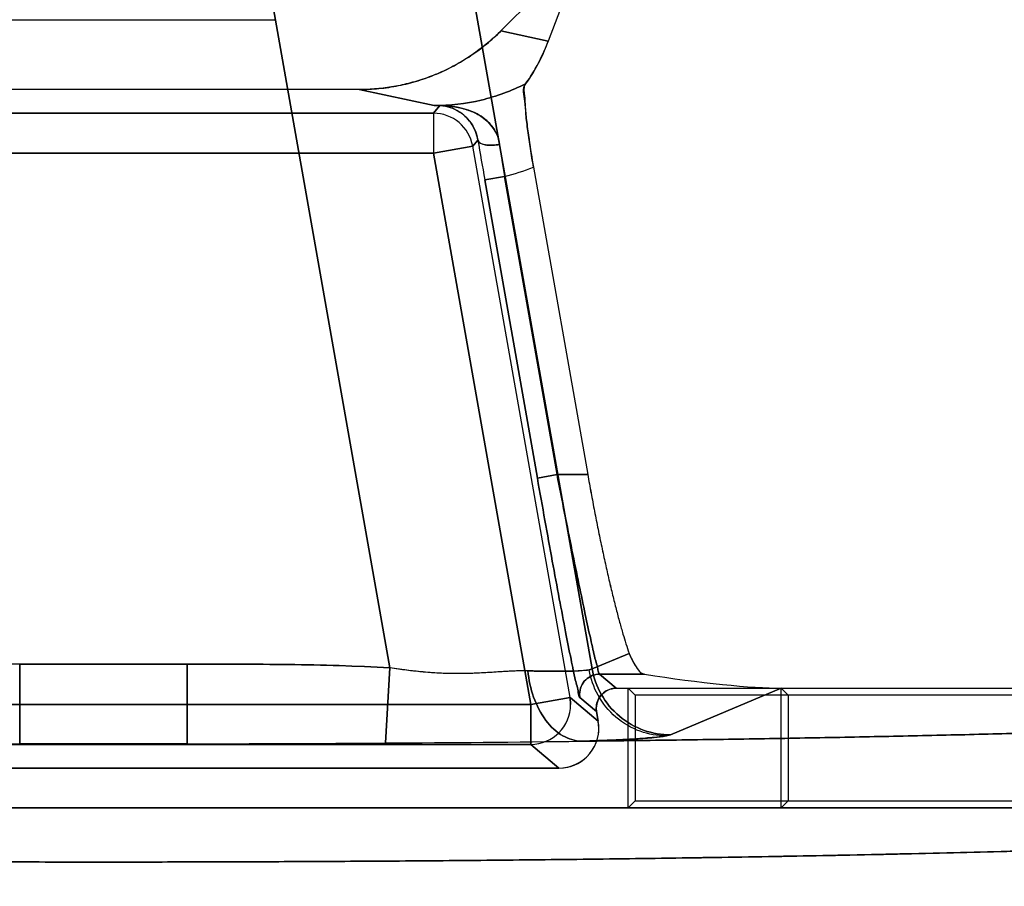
# Model space of a CAD drawing. Header units: millimetres. Extents: x 0 to 297, y 0 to 210.
# Tile 359 of 405: x 240.736 to 240.86, y 158.951 to 159.059. Entities that reach past the tile are written whole.
import ezdxf

# ---------------------------------------------------------------- set-up
doc = ezdxf.new("R2010")
doc.units = ezdxf.units.MM
doc.header["$LTSCALE"] = 16.335
doc.layers.get('0').update_dxf_attribs({"linetype": 'CONTINUOUS'})
for name, color, linetype in [('AXES_REF', 7, 'CONTINUOUS'), ('INTFCLR_1', 7, 'CONTINUOUS'), ('INTFCLR_72935', 7, 'CONTINUOUS')]:
    doc.layers.add(name, color=color, linetype=linetype)

msp = doc.modelspace()

# ---------------------------------------------------------------- linework, layer by layer
at = {"color": 7, "linetype": 'Continuous'}
for radius in [4.8479140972, 4.8475, 4.8164570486]:
    msp.add_circle((241.5069109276, 154.9564782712), radius, dxfattribs=at)
msp.add_arc((241.5069109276, 154.9564782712), 4.8, 278.2771290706, 261.7228709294, dxfattribs=at)
at = {"layer": 'AXES_REF', "color": 7, "linetype": 'Continuous'}
msp.add_arc((241.5069109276, 154.9564782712), 4.91, 113.0826119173, 66.9173880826, dxfattribs=at)
at = {"layer": 'AXES_REF', "color": 9, "linetype": 'Continuous'}
msp.add_arc((241.5069109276, 154.9564782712), 4.4222561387, 94.4118118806, 85.5881881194, dxfattribs=at)
at = {"layer": 'INTFCLR_1', "color": 6, "linetype": 'Continuous'}
for p, q in [((240.7965259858, 159.0577258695), (240.8068765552, 159.0680764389)), ((240.8068765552, 159.0680764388), (240.8024563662, 159.0564547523)), ((240.7252574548, 159.059137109), (240.7682848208, 159.059137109)), ((240.7787848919, 159.050387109), (240.7147573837, 159.050387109)), ((240.8006076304, 159.0406508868), (240.8073987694, 159.0021364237)), ((240.8109677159, 158.975387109), (240.9384938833, 158.975387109)), ((240.8316200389, 158.9603779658), (240.8316200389, 158.975387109)), ((240.8316200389, 158.975387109), (240.8325016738, 158.9745054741)), ((240.8325016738, 158.9745054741), (240.8325016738, 158.9612596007)), ((240.9381784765, 158.9745054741), (240.8325016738, 158.9745054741)), ((240.8085060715, 158.9724534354), (240.8084680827, 158.9728876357)), ((240.8085060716, 158.9724534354), (240.8087190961, 158.9712453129)), ((240.8037958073, 158.9653779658), (240.6897464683, 158.9653779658)), ((240.5604766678, 158.9603779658), (240.9330656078, 158.9603779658)), ((240.8316200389, 158.9603779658), (240.8325016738, 158.9612596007)), ((240.8325016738, 158.9612596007), (240.9333896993, 158.9612596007))]:
    msp.add_line(p, q, dxfattribs=at)
at = {"layer": 'INTFCLR_1', "color": 9, "linetype": 'Continuous'}
for p, q in [((240.7921664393, 159.067272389), (240.8079437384, 158.9777948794)), ((240.7826307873, 158.9779303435), (240.7676399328, 159.0629477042)), ((240.7965259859, 159.0577258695), (240.8024563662, 159.0564547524)), ((240.7881642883, 159.0483767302), (240.7787848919, 159.050387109)), ((240.7880782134, 159.0474182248), (240.7888747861, 159.0483675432)), ((240.7888747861, 159.0483675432), (240.7881642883, 159.0483767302)), ((240.7054640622, 159.0474182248), (240.7880782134, 159.0474182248)), ((240.7880782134, 159.0474182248), (240.7880782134, 159.0424189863)), ((240.7930015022, 159.0432870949), (240.7880782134, 159.0424189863)), ((240.7930015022, 159.0432870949), (240.7936414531, 159.0440497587)), ((240.8051809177, 158.9742141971), (240.7930015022, 159.0432870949)), ((240.7054640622, 159.0424189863), (240.7880782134, 159.0424189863)), ((240.8002576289, 158.9733460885), (240.7880782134, 159.0424189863)), ((240.7969638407, 159.0394955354), (240.7945021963, 159.039061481)), ((240.80355126, 159.0021364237), (240.7969638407, 159.0394955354)), ((240.7945021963, 159.039061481), (240.8010896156, 159.0017023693)), ((240.8010896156, 159.0017023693), (240.80355126, 159.0021364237)), ((240.8073987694, 159.0021364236), (240.80355126, 159.0021364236)), ((240.8125776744, 158.9797520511), (240.8079437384, 158.9777948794)), ((240.7362788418, 158.9784090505), (240.7362788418, 158.9684151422)), ((240.7572634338, 158.9784090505), (240.7362788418, 158.9784090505)), ((240.7572634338, 158.9684151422), (240.7572634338, 158.9784090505)), ((240.7826307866, 158.9779303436), (240.7820686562, 158.9685193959)), ((240.8079437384, 158.9777948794), (240.8075609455, 158.9776879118)), ((240.8109677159, 158.975387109), (240.8088784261, 158.9771402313)), ((240.8144972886, 158.9771402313), (240.8088784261, 158.9771402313)), ((240.8177543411, 158.9695308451), (240.8316200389, 158.975387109)), ((240.8002576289, 158.9733460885), (240.8051809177, 158.9742141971)), ((240.8051809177, 158.9742141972), (240.8052565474, 158.9733460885)), ((240.8087190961, 158.9712453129), (240.8051809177, 158.9742141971)), ((240.8064167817, 158.9742065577), (240.8085060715, 158.9724534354)), ((240.6932846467, 158.9733460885), (240.8002576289, 158.9733460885)), ((240.8002576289, 158.9733460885), (240.8002576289, 158.96834685)), ((240.8172157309, 158.9693964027), (240.8177543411, 158.9695308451)), ((240.8002576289, 158.96834685), (240.6932846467, 158.96834685)), ((240.7572634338, 158.9684151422), (240.7362788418, 158.9684151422)), ((240.8002576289, 158.96834685), (240.8037958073, 158.9653779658))]:
    msp.add_line(p, q, dxfattribs=at)
at = {"layer": 'INTFCLR_1', "color": 7, "linetype": 'Continuous'}
for p, q in [((240.7885927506, 159.0483796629), (240.7886600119, 159.0483784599)), ((240.7888747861, 159.0483675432), (240.7889527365, 159.048372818)), ((240.7999017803, 158.9775556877), (240.7982408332, 158.9775356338))]:
    msp.add_line(p, q, dxfattribs=at)
at = {"layer": 'INTFCLR_1', "color": 9, "linetype": 'Continuous'}
for centre, radius, start, end in [((240.789006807, 159.138723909), 0.0903511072, 269.4657124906, 269.9657113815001), ((240.7880767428, 159.0424172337), 0.0050009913, 10.0168482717, 89.9831517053), ((241.4457095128, 159.1539977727), 0.6612725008, 189.5708642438, 190.0094605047), ((241.0329144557, 159.0765264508), 0.2388388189, 187.9456369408, 188.9194427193), ((240.7881637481, 159.0735647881), 0.0351874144, 284.4829175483, 290.7102271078), ((240.8088891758, 158.9746398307), 0.0025100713, 179.965892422, 189.9398273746), ((240.8002552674, 158.9733481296), 0.0050012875, 270.0270542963, 359.9766160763)]:
    msp.add_arc(centre, radius, start, end, dxfattribs=at)
at = {"layer": 'INTFCLR_1', "color": 6, "linetype": 'Continuous'}
for centre, radius, start, end in [((240.8037962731, 158.9703768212), 0.0049988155, 269.9946619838, 10.0052513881), ((240.7464662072, 164.3451557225), 5.3767502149, 269.6271090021, 269.89144123), ((240.7467711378, 164.458730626), 5.490325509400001, 269.8905047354, 270.1094952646), ((240.7470769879, 164.3449344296), 5.376528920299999, 270.1085534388, 270.3728965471), ((240.7497757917, 163.950687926), 4.9822730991, 270.3713681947, 270.6532151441)]:
    msp.add_arc(centre, radius, start, end, dxfattribs=at)
msp.add_ellipse((240.8158532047, 158.9787217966), major_axis=(0.018687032, -0.0028384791), ratio=0.0936581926, start_param=-1.6291866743, end_param=-0.5525328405, dxfattribs=at)
for points, knots in [([(240.7965259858, 159.0577258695), (240.7960062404, 159.057206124), (240.7949220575, 159.0562136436), (240.793170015, 159.0548728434), (240.7913045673, 159.0536897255), (240.7893405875, 159.0526748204), (240.7873029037, 159.0518398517), (240.7852195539, 159.0511919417), (240.7831076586, 159.0507302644), (240.7809611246, 159.0504501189), (240.7795154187, 159.050387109), (240.7787848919, 159.050387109)], [0, 0, 0, 0, 0.1119609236, 0.2235464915, 0.335643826, 0.4479966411, 0.5598491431, 0.6706416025, 0.7799103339, 0.8887251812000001, 1, 1, 1, 1]), ([(240.7996050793, 159.0511105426), (240.8000504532, 159.0517026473), (240.8011545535, 159.0534053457), (240.8020002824, 159.055255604), (240.8024563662, 159.0564547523)], [0, 0, 0, 0, 0.3660866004, 1, 1, 1, 1]), ([(240.7996050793, 159.0511105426), (240.7993093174, 159.0507173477), (240.7995291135, 159.049597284), (240.7995445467, 159.0480468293), (240.7997731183, 159.0461917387), (240.8000955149, 159.043691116), (240.8004033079, 159.0418096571), (240.8006076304, 159.0406508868)], [0, 0, 0, 0, 0.1400201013, 0.2798861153, 0.4584790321, 0.6651430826, 1, 1, 1, 1]), ([(240.8073987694, 159.0021364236), (240.8075342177, 159.0013682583), (240.8078104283, 158.9998372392), (240.8082405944, 158.9975572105), (240.8086828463, 158.9953136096), (240.8091333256, 158.9931265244), (240.8095880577, 158.9910152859), (240.8100429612, 158.9889988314), (240.8104939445, 158.9870951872), (240.810936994, 158.9853211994), (240.8113679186, 158.9836922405), (240.811890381, 158.9818450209), (240.8122946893, 158.9805493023), (240.8125776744, 158.9797520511)], [0, 0, 0, 0, 0.1017669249, 0.2029708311, 0.3027152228, 0.4001137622, 0.4943013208, 0.5844765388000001, 0.6698031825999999, 0.7495340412, 0.8230290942, 0.8896262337, 1, 1, 1, 1]), ([(240.8125776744, 158.9797520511), (240.8127667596, 158.9792193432), (240.8132600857, 158.9783055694), (240.8139712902, 158.9772230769), (240.8144972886, 158.9771402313)], [0, 0, 0, 0, 0.5149341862, 1, 1, 1, 1]), ([(240.8065762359, 158.9687386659), (240.8083582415, 158.9687590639), (240.8119033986, 158.9688016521), (240.8171912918, 158.9688713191), (240.8224180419, 158.968946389), (240.8275791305, 158.9690267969), (240.8326700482, 158.9691124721), (240.8376864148, 158.9692033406), (240.8426238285, 158.9692993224), (240.8474780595, 158.969400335), (240.8522448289, 158.9695062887), (240.8569200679, 158.9696170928), (240.8614996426, 158.9697326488), (240.8659796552, 158.9698528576), (240.8703561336, 158.969977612), (240.874625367, 158.9701068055), (240.8787835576, 158.9702403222), (240.8828271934, 158.9703780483), (240.8867526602, 158.9705198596), (240.8905566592, 158.9706656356), (240.8942357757, 158.9708152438), (240.8977869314, 158.9709685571), (240.9012069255, 158.9711254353), (240.9044929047, 158.9712857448), (240.9076418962, 158.9714493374), (240.9106512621, 158.9716160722), (240.9135182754, 158.9717857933), (240.9162405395, 158.9719583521), (240.918815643, 158.9721335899), (240.9212413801, 158.9723113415), (240.9235157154, 158.9724914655), (240.9256363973, 158.9726737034), (240.9276026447, 158.972858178), (240.9294093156, 158.9730437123), (240.9310661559, 158.9732333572), (240.9325352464, 158.9734164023), (240.9342856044, 158.9736791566), (240.935798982, 158.9738755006), (240.9392051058, 158.9748041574), (240.9384938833, 158.975387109)], [0, 0, 0, 0, 0.040362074, 0.08029761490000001, 0.119772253, 0.1587513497, 0.1972017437, 0.2350892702, 0.2723822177, 0.309046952, 0.3450531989, 0.3803681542, 0.4149629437, 0.4488058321, 0.4818693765, 0.514123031, 0.5455409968, 0.5760938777, 0.6057576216, 0.6345041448, 0.6623112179, 0.6891522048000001, 0.7150066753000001, 0.7398496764, 0.7636625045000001, 0.7864220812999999, 0.808111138, 0.8287090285, 0.8482003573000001, 0.8665674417, 0.8837952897, 0.899869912, 0.9147781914, 0.9285082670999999, 0.9410496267, 0.9523931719, 0.9625315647, 0.9791725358, 1, 1, 1, 1]), ([(240.8109677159, 158.975387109), (240.8103978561, 158.975387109), (240.8090815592, 158.974931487), (240.8084680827, 158.9735920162), (240.8084680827, 158.9728876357)], [0, 0, 0, 0, 0.4472153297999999, 1, 1, 1, 1]), ([(240.5604766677, 158.9603779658), (240.5599677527, 158.959944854), (240.5624468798, 158.9590206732), (240.5640753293, 158.958830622), (240.5668253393, 158.958376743), (240.5699061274, 158.9580461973), (240.5737054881, 158.9576781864), (240.5780934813, 158.9573303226), (240.5831654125, 158.9569820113), (240.5888275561, 158.9566460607), (240.5950615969, 158.9563218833), (240.6018444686, 158.9560112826), (240.609149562, 158.9557153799), (240.6169527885, 158.9554352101), (240.6252231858, 158.9551718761), (240.6339310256, 158.9549263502), (240.6430382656, 158.9546996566), (240.6525161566, 158.9544924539), (240.6623335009, 158.9543054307), (240.672452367, 158.9541393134), (240.6828302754, 158.9539947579), (240.693433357, 158.9538721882), (240.7042288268, 158.9537719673), (240.7151795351, 158.9536944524), (240.726243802, 158.9536399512), (240.7373769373, 158.9536086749), (240.7485323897, 158.9536007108), (240.7596707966, 158.9536160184), (240.7707553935, 158.9536544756), (240.7817530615, 158.9537159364), (240.7926256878, 158.95380018), (240.8033350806, 158.9539069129), (240.8138399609, 158.9540357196), (240.8240992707, 158.9541860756), (240.8340746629, 158.9543573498), (240.8437349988, 158.9545489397), (240.8530432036, 158.9547600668), (240.8619671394, 158.9549899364), (240.8704754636, 158.9552376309), (240.8785463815, 158.9555024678), (240.8861456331, 158.955783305), (240.8932507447, 158.9560792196), (240.8998330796, 158.9563888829), (240.9058728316, 158.9567113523), (240.9113446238, 158.9570448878), (240.916230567, 158.9573885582), (240.920437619, 158.9577330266), (240.9239388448, 158.9580750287), (240.9266053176, 158.9583813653), (240.928763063, 158.9586911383), (240.9305217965, 158.9589832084), (240.9338547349, 158.9597063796), (240.9330656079, 158.9603779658)], [0, 0, 0, 0, 0.0053653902, 0.0105118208, 0.0174760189, 0.0261386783, 0.0359683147, 0.0479263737, 0.0615456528, 0.0767631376, 0.0934730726, 0.1116627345, 0.1312789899, 0.1521719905, 0.1743536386, 0.19771396, 0.2221132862, 0.2474965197, 0.2738282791, 0.300949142, 0.3287498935, 0.357158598, 0.3860849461, 0.4154283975, 0.4450819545, 0.4749189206, 0.5048145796, 0.5346469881, 0.5643471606, 0.5938112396, 0.6229465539, 0.651644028, 0.6797991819, 0.7072945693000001, 0.7340229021, 0.7599014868, 0.7848707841, 0.8087758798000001, 0.8315737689, 0.8532113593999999, 0.873610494, 0.8926282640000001, 0.9103060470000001, 0.9265175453, 0.941187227, 0.954324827, 0.9658240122, 0.9751315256, 0.9824167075, 0.9877637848, 0.9916803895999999, 1, 1, 1, 1])]:
    msp.add_open_spline(points, degree=3, knots=knots, dxfattribs=at)
at = {"layer": 'INTFCLR_1', "color": 9, "linetype": 'Continuous'}
for points, knots in [([(240.7881642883, 159.0483767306), (240.7901395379, 159.0483756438), (240.7941019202, 159.0488390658), (240.7978461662, 159.0502166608), (240.799605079, 159.0511105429)], [0, 0, 0, 0, 0.5002826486, 1, 1, 1, 1]), ([(240.7963685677, 159.043510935), (240.7960607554, 159.0434539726), (240.7952093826, 159.0433642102), (240.7937763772, 159.0434297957), (240.7936414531, 159.0440497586)], [0, 0, 0, 0, 0.3303789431, 1, 1, 1, 1]), ([(240.8010896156, 159.0017023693), (240.8014015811, 158.999933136), (240.8020196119, 158.9964610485), (240.8029353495, 158.9914184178), (240.8037980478, 158.9867611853), (240.8045798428, 158.9826681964), (240.8051605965, 158.9796741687), (240.80557971, 158.97768657), (240.80584791, 158.9762653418), (240.8062138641, 158.9752168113), (240.8062528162, 158.9743439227), (240.8064167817, 158.9742065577)], [0, 0, 0, 0, 0.1923827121, 0.3776507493, 0.5488437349, 0.6995303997, 0.8240533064, 0.8749962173, 0.9177405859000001, 0.9770941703, 1, 1, 1, 1]), ([(240.8088784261, 158.9771402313), (240.808722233, 158.9772593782), (240.8086662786, 158.9780622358), (240.8083121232, 158.9790100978), (240.8080407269, 158.9803040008), (240.8076228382, 158.9821101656), (240.8070413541, 158.9848322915), (240.8062598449, 158.9885531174), (240.8053970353, 158.9927870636), (240.8044813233, 158.9973712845), (240.8038632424, 159.0005279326), (240.80355126, 159.0021364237)], [0, 0, 0, 0, 0.0230520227, 0.0824930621, 0.1252669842, 0.1762299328, 0.3007641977, 0.4514264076, 0.62255983, 0.8077365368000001, 1, 1, 1, 1]), ([(240.7572634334, 158.9784090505), (240.7593793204, 158.9784090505), (240.7636109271, 158.9784053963), (240.7699564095, 158.9783605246), (240.776297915, 158.9782340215), (240.7805210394, 158.9780563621), (240.7826307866, 158.9779303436)], [0, 0, 0, 0, 0.2500000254, 0.5000000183, 0.7500000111, 1, 1, 1, 1]), ([(240.8075609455, 158.9776879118), (240.8066628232, 158.9775295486), (240.8050006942, 158.9775210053), (240.8024499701, 158.977500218), (240.8008061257, 158.977534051), (240.7999017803, 158.9775556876)], [0, 0, 0, 0, 0.3569481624, 0.6459376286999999, 1, 1, 1, 1]), ([(240.8172157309, 158.9693964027), (240.8161160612, 158.9694039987), (240.8138242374, 158.9698173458), (240.8107771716, 158.9716103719), (240.8085371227, 158.9743676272), (240.8077551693, 158.9765864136), (240.8075609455, 158.9776879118)], [0, 0, 0, 0, 0.2401135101, 0.4970672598, 0.7557827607, 1, 1, 1, 1]), ([(240.8177543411, 158.9695308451), (240.816637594, 158.9695340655), (240.8143141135, 158.9699364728), (240.811216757, 158.9717156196), (240.8089360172, 158.9744683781), (240.8081401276, 158.9766923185), (240.8079437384, 158.9777948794)], [0, 0, 0, 0, 0.2418458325, 0.4995103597, 0.7574691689, 1, 1, 1, 1]), ([(240.7999017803, 158.9775556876), (240.8000104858, 158.976438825), (240.8004776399, 158.9742404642), (240.8019322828, 158.9713612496), (240.8040365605, 158.969325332), (240.8057837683, 158.9687689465), (240.8065762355, 158.9687386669)], [0, 0, 0, 0, 0.2822889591, 0.5592756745, 0.8004991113, 1, 1, 1, 1]), ([(240.8063791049, 158.974641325), (240.80637926, 158.9752899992), (240.8069270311, 158.9766190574), (240.808252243, 158.977140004), (240.8088784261, 158.9771402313)], [0, 0, 0, 0, 0.508821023, 1, 1, 1, 1]), ([(240.8065762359, 158.9687386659), (240.8078308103, 158.9687786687), (240.8101107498, 158.9688619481), (240.8131616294, 158.969012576), (240.8154545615, 158.9691777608), (240.8167227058, 158.9693094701), (240.8172157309, 158.9693964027)], [0, 0, 0, 0, 0.3531130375, 0.6418318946, 0.8591638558, 1, 1, 1, 1])]:
    msp.add_open_spline(points, degree=3, knots=knots, dxfattribs=at)
at = {"layer": 'INTFCLR_1', "color": 7, "linetype": 'Continuous'}
for points, knots in [([(240.7963685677, 159.043510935), (240.7963073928, 159.0439510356), (240.7959652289, 159.0451720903), (240.7946354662, 159.0468070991), (240.7920223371, 159.0481324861), (240.7899033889, 159.0484059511), (240.7885927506, 159.0483796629)], [0, 0, 0, 0, 0.1334503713, 0.3753470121, 0.6062846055, 1, 1, 1, 1]), ([(240.7886600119, 159.0483784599), (240.7894677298, 159.0483906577), (240.790849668, 159.0480146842), (240.7927363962, 159.0465504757), (240.7934774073, 159.0450464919), (240.7936414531, 159.0440497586)], [0, 0, 0, 0, 0.3414605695, 0.5730135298, 1, 1, 1, 1]), ([(240.7999017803, 158.9775556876), (240.7986461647, 158.9775857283), (240.796705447, 158.9774528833), (240.7940481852, 158.9772823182), (240.7918918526, 158.9771996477), (240.78965108, 158.9772142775), (240.7865464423, 158.9773917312), (240.7842045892, 158.9776959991), (240.7826307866, 158.9779303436)], [0, 0, 0, 0, 0.2175949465, 0.3362670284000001, 0.4614824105, 0.5913270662, 0.7243359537, 1, 1, 1, 1]), ([(240.7974212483, 158.9774961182), (240.7969269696, 158.9774680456), (240.7957408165, 158.9773918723), (240.7939383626, 158.9772768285), (240.7918412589, 158.9772006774), (240.7899596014, 158.9772110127), (240.7881549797, 158.9772976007), (240.7865189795, 158.9774288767), (240.7846544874, 158.9776398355), (240.7833341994, 158.9778246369), (240.7826307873, 158.9779303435)], [0, 0, 0, 0, 0.1001063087, 0.2403393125, 0.3651893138, 0.5243631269, 0.620641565, 0.730458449, 0.8561700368, 1, 1, 1, 1])]:
    msp.add_open_spline(points, degree=3, knots=knots, dxfattribs=at)
at = {"layer": 'INTFCLR_72935', "color": 6, "linetype": 'Continuous'}
for p, q in [((240.806876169, 159.0680786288), (240.7965234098, 159.0577258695)), ((240.8068761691, 159.0680786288), (240.8024550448, 159.0564544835)), ((240.7252574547, 159.059137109), (240.7682848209, 159.059137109)), ((240.7787823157, 159.050387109), (240.7147599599, 159.050387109)), ((240.8006074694, 159.0406517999), (240.8073987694, 159.0021364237)), ((240.810967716, 158.975387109), (240.9384938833, 158.975387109)), ((240.8124718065, 158.9603779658), (240.8124718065, 158.975387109)), ((240.8124718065, 158.975387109), (240.8133534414, 158.9745054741)), ((240.8133534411, 158.9745054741), (240.8133534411, 158.9612596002)), ((240.9381784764, 158.9745054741), (240.8133534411, 158.9745054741)), ((240.8084680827, 158.9728876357), (240.8085060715, 158.9724534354)), ((240.8087190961, 158.9712453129), (240.8085060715, 158.9724534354)), ((240.8087950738, 158.9703769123), (240.8087190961, 158.9712453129)), ((240.6897464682, 158.9653779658), (240.8037958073, 158.9653779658)), ((240.9330656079, 158.9603779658), (240.5604766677, 158.9603779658)), ((240.8124718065, 158.9603779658), (240.8133534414, 158.9612596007)), ((240.8133534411, 158.9612596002), (240.9333896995, 158.9612596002))]:
    msp.add_line(p, q, dxfattribs=at)
at = {"layer": 'INTFCLR_72935', "color": 9, "linetype": 'Continuous'}
for p, q in [((240.8079437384, 158.9777948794), (240.7921664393, 159.067272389)), ((240.7676399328, 159.0629477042), (240.7826307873, 158.9779303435)), ((240.8024550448, 159.0564544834), (240.7965234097, 159.0577258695)), ((240.7787823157, 159.050387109), (240.7881617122, 159.0483767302)), ((240.7888747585, 159.0483675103), (240.7880782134, 159.0474182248)), ((240.7881617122, 159.0483767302), (240.7888747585, 159.0483675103)), ((240.7880782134, 159.0474182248), (240.7054640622, 159.0474182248)), ((240.7880782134, 159.0474182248), (240.7880782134, 159.0424189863)), ((240.7880782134, 159.0424189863), (240.7930015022, 159.0432870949)), ((240.7936414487, 159.0440497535), (240.7930015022, 159.0432870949)), ((240.8051809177, 158.9742141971), (240.7930015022, 159.0432870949)), ((240.7880782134, 159.0424189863), (240.7054640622, 159.0424189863)), ((240.7880782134, 159.0424189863), (240.8002576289, 158.9733460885)), ((240.7945020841, 159.0390621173), (240.7969637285, 159.0394961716)), ((240.80355126, 159.0021364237), (240.7969637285, 159.0394961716)), ((240.8010896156, 159.0017023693), (240.7945020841, 159.0390621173)), ((240.80355126, 159.0021364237), (240.8010896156, 159.0017023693)), ((240.80355126, 159.0021364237), (240.8073987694, 159.0021364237)), ((240.8079437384, 158.9777948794), (240.8125776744, 158.9797520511)), ((240.7362788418, 158.9684151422), (240.7362788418, 158.9784090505)), ((240.7362788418, 158.9784090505), (240.7572634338, 158.9784090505)), ((240.7572634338, 158.9784090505), (240.7572634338, 158.9684151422)), ((240.7820686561, 158.9685193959), (240.7826307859, 158.9779303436)), ((240.8088784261, 158.9771402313), (240.8109677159, 158.975387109)), ((240.8088784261, 158.9771402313), (240.8144972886, 158.9771402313)), ((240.8316200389, 158.975387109), (240.8177543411, 158.9695308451)), ((240.8051809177, 158.9742141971), (240.8002576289, 158.9733460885)), ((240.8052565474, 158.9733460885), (240.8051809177, 158.9742141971)), ((240.8051809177, 158.9742141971), (240.8087190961, 158.9712453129)), ((240.8085060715, 158.9724534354), (240.8064167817, 158.9742065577)), ((240.8002576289, 158.9733460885), (240.6932846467, 158.9733460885)), ((240.8002576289, 158.96834685), (240.8002576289, 158.9733460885)), ((240.6932846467, 158.96834685), (240.8002576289, 158.96834685)), ((240.7362788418, 158.9684151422), (240.7572634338, 158.9684151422)), ((240.8037958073, 158.9653779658), (240.8002576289, 158.96834685))]:
    msp.add_line(p, q, dxfattribs=at)
at = {"layer": 'INTFCLR_72935', "color": 7, "linetype": 'Continuous'}
for p, q in [((240.7886598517, 159.0483784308), (240.7885928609, 159.0483796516)), ((240.7889529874, 159.0483728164), (240.7888747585, 159.0483675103))]:
    msp.add_line(p, q, dxfattribs=at)
at = {"layer": 'INTFCLR_72935', "color": 9, "linetype": 'Continuous'}
for centre, radius, start, end in [((240.7890042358, 159.1387247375), 0.0903519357, 269.465714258, 269.9675013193), ((240.7880767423, 159.0424172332), 0.0050009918, 10.0168536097, 89.98314643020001), ((241.4370203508, 159.1524991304), 0.6524551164, 189.5679615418, 190.0124280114), ((241.032840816, 159.0765112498), 0.2387637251, 187.9444328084, 188.9184239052), ((240.7881611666, 159.0735647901), 0.0351874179, 284.4870687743, 290.7144382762), ((240.808889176, 158.9746398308), 0.0025100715, 179.9658928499, 189.9398273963), ((240.8002552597, 158.9733481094), 0.0050012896, 270.0271427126, 359.9768478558)]:
    msp.add_arc(centre, radius, start, end, dxfattribs=at)
at = {"layer": 'INTFCLR_72935', "color": 6, "linetype": 'Continuous'}
for centre, radius, start, end in [((240.8037963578, 158.9703767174), 0.0049987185, 269.993690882, 0.0022340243), ((240.7464648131, 164.3448395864), 5.376434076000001, 269.6271019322, 269.891449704), ((240.7467711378, 164.4624887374), 5.494083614, 269.8905796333, 270.1094203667), ((240.7470765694, 164.3450609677), 5.3766554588, 270.108555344, 270.3728922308), ((240.7496787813, 163.9615945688), 4.9931801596, 270.3716701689, 270.6529014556)]:
    msp.add_arc(centre, radius, start, end, dxfattribs=at)
msp.add_ellipse((240.8158532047, 158.9787217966), major_axis=(0.018687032, -0.0028384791), ratio=0.0936581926, start_param=-1.6291866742, end_param=-0.5525328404, dxfattribs=at)
for points, knots in [([(240.7787823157, 159.050387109), (240.7796038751, 159.050387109), (240.7812607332, 159.0504683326), (240.7837275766, 159.0508356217), (240.7861482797, 159.0514470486), (240.7884744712, 159.0522869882), (240.7906871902, 159.053340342), (240.792780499, 159.0545993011), (240.7947417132, 159.0560564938), (240.7959495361, 159.0571519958), (240.7965234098, 159.0577258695)], [0, 0, 0, 0, 0.1251515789, 0.2522228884, 0.3793277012, 0.5048511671, 0.6283660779, 0.7520625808, 0.8763686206, 1, 1, 1, 1]), ([(240.8024550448, 159.0564544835), (240.8021391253, 159.0556238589), (240.8013329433, 159.0537655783), (240.8002867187, 159.0520184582), (240.7996048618, 159.0511117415)], [0, 0, 0, 0, 0.4392500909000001, 1, 1, 1, 1]), ([(240.8006074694, 159.0406517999), (240.8004708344, 159.0414266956), (240.8002150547, 159.0429498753), (240.7999076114, 159.0451439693), (240.7996286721, 159.0471523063), (240.7995781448, 159.0490485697), (240.7991702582, 159.0505338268), (240.7996048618, 159.0511117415)], [0, 0, 0, 0, 0.2240088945, 0.4391072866, 0.6329975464, 0.7941416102, 1, 1, 1, 1]), ([(240.8073987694, 159.0021364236), (240.8075343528, 159.001367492), (240.8078108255, 158.9998351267), (240.8082413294, 158.997553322), (240.808683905, 158.9953083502), (240.8091346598, 158.9931201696), (240.809589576, 158.9910083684), (240.8100445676, 158.988991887), (240.8104955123, 158.9870887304), (240.8109384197, 158.985315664), (240.8113690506, 158.9836881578), (240.8118910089, 158.9818428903), (240.8122949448, 158.9805485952), (240.8125776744, 158.9797520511)], [0, 0, 0, 0, 0.101868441, 0.2031497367, 0.3029510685, 0.4003989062, 0.4946274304, 0.584789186, 0.6700942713, 0.7497970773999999, 0.8232205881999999, 0.8897243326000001, 1, 1, 1, 1]), ([(240.8125776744, 158.9797520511), (240.812781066, 158.9791790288), (240.8132817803, 158.9782669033), (240.814012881, 158.9772165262), (240.8144972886, 158.9771402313)], [0, 0, 0, 0, 0.5535625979, 1, 1, 1, 1]), ([(240.9384938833, 158.975387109), (240.9389966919, 158.9749749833), (240.9366158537, 158.9739958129), (240.9350234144, 158.973829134), (240.9329201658, 158.9734595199), (240.9310662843, 158.9732344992), (240.92940928, 158.9730433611), (240.9276026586, 158.972858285), (240.9256363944, 158.9726736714), (240.9235157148, 158.9724914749), (240.921241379, 158.9723113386), (240.9188156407, 158.9721335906), (240.9162405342, 158.9719583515), (240.9135182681, 158.9717857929), (240.91065125, 158.9716160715), (240.9076418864, 158.9714493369), (240.9044928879, 158.9712857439), (240.9012069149, 158.9711254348), (240.897786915, 158.9709685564), (240.894235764, 158.9708152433), (240.8905566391, 158.9706656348), (240.8867526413, 158.9705198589), (240.8828271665, 158.9703780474), (240.8787835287, 158.9702403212), (240.8746253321, 158.9701068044), (240.8703560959, 158.9699776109), (240.8659796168, 158.9698528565), (240.8614996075, 158.9697326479), (240.8569200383, 158.9696170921), (240.8522448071, 158.9695062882), (240.8474780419, 158.9694003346), (240.8426238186, 158.9692993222), (240.8376864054, 158.9692033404), (240.8326700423, 158.969112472), (240.827579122, 158.9690267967), (240.8224180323, 158.9689463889), (240.8171912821, 158.9688713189), (240.8119033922, 158.968801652), (240.8083582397, 158.9687590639), (240.8065762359, 158.9687386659)], [0, 0, 0, 0, 0.0147184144, 0.0289274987, 0.0479851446, 0.0593242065, 0.07186058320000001, 0.08558520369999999, 0.1004875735, 0.1165558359, 0.1337768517, 0.1521365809, 0.1716202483, 0.1922099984, 0.2138903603, 0.2366410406, 0.2604442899, 0.2852775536, 0.3111215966, 0.3379520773, 0.3657479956, 0.3944832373, 0.4241351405, 0.4546759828, 0.4860814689, 0.5183223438, 0.5513727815, 0.5852021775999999, 0.6197831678, 0.6550840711, 0.6910759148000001, 0.7277261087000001, 0.7650041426, 0.8028766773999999, 0.8413117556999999, 0.8802754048, 0.9197343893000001, 0.9596540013, 1, 1, 1, 1]), ([(240.8084680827, 158.9728876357), (240.8084680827, 158.973456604), (240.8089228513, 158.9747727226), (240.8102624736, 158.975387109), (240.810967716, 158.975387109)], [0, 0, 0, 0, 0.446526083, 1, 1, 1, 1]), ([(240.9330656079, 158.9603779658), (240.9335745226, 158.9599448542), (240.9310953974, 158.9590206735), (240.9294669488, 158.9588306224), (240.9267169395, 158.9583767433), (240.9236361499, 158.9580461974), (240.9198367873, 158.9576781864), (240.9154487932, 158.9573303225), (240.9103768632, 158.9569820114), (240.9047147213, 158.9566460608), (240.8984806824, 158.9563218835), (240.891697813, 158.9560112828), (240.8843927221, 158.9557153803), (240.8765894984, 158.9554352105), (240.8683191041, 158.9551718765), (240.8596112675, 158.9549263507), (240.8505040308, 158.9546996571), (240.8410261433, 158.9544924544), (240.8312088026, 158.9543054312), (240.8210899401, 158.9541393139), (240.8107120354, 158.9539947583), (240.8001089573, 158.9538721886), (240.7893134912, 158.9537719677), (240.7783627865, 158.9536944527), (240.7672985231, 158.9536399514), (240.7561653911, 158.953608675), (240.7450099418, 158.9536007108), (240.7338715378, 158.9536160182), (240.7227869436, 158.9536544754), (240.7117892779, 158.953715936), (240.7009166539, 158.9538001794), (240.690207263, 158.9539069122), (240.679702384, 158.9540357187), (240.6694430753, 158.9541860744), (240.6594676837, 158.9543573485), (240.649807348, 158.9545489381), (240.6404991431, 158.954760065), (240.6315752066, 158.9549899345), (240.6230668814, 158.9552376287), (240.6149959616, 158.9555024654), (240.6073967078, 158.9557833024), (240.6002915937, 158.9560792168), (240.5937092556, 158.9563888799), (240.5876694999, 158.9567113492), (240.5821977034, 158.9570448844), (240.5773117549, 158.9573885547), (240.5731046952, 158.9577330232), (240.5696034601, 158.9580750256), (240.5669369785, 158.9583813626), (240.5647792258, 158.9586911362), (240.5630204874, 158.9589832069), (240.5596875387, 158.9597063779), (240.5604766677, 158.9603779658)], [0, 0, 0, 0, 0.0053653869, 0.0105118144, 0.017476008, 0.0261386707, 0.0359683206, 0.0479263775, 0.061545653, 0.0767631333, 0.0934730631, 0.111662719, 0.1312789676, 0.1521719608, 0.1743536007, 0.1977139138, 0.222113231, 0.2474964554, 0.2738282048, 0.3009490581, 0.3287498, 0.3571584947, 0.3860848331, 0.4154282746, 0.4450818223, 0.4749187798, 0.5048144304, 0.534646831, 0.5643469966, 0.593811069, 0.6229463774, 0.6516438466, 0.6797989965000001, 0.7072943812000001, 0.7340227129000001, 0.7599012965, 0.7848705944, 0.8087756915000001, 0.8315735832, 0.8532111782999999, 0.8736103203, 0.8926280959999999, 0.9103058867, 0.9265173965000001, 0.9411870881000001, 0.9543247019, 0.9658239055, 0.9751314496, 0.9824166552, 0.9877637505, 0.9916803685, 1, 1, 1, 1])]:
    msp.add_open_spline(points, degree=3, knots=knots, dxfattribs=at)
at = {"layer": 'INTFCLR_72935', "color": 9, "linetype": 'Continuous'}
for points, knots in [([(240.7996048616, 159.0511117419), (240.7978456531, 159.0502174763), (240.7941006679, 159.0488392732), (240.7901374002, 159.0483756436), (240.7881617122, 159.0483767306)], [0, 0, 0, 0, 0.4997172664, 1, 1, 1, 1]), ([(240.7936414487, 159.0440497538), (240.7937165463, 159.0437046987), (240.7948853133, 159.0433051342), (240.7957670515, 159.0433997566), (240.7963686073, 159.0435110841)], [0, 0, 0, 0, 0.3659772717, 1, 1, 1, 1]), ([(240.8064167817, 158.9742065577), (240.8062529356, 158.9743440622), (240.806213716, 158.9752166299), (240.8058479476, 158.9762653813), (240.8055797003, 158.977686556), (240.8051606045, 158.979674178), (240.8045798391, 158.9826681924), (240.8037980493, 158.9867611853), (240.802935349, 158.9914184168), (240.8020196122, 158.996461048), (240.801401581, 158.999933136), (240.8010896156, 159.0017023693)], [0, 0, 0, 0, 0.022905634, 0.08225911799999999, 0.1250037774, 0.175946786, 0.3004695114, 0.4511562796, 0.6223491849, 0.8076172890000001, 1, 1, 1, 1]), ([(240.80355126, 159.0021364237), (240.8038632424, 159.0005279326), (240.8044813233, 158.9973712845), (240.8053970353, 158.9927870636), (240.8062598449, 158.9885531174), (240.8070413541, 158.9848322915), (240.8076228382, 158.9821101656), (240.8080407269, 158.9803040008), (240.8083121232, 158.9790100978), (240.8086662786, 158.9780622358), (240.808722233, 158.9772593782), (240.8088784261, 158.9771402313)], [0, 0, 0, 0, 0.1922634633, 0.3774401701, 0.5485735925, 0.6992358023, 0.8237700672, 0.8747330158, 0.9175069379, 0.9769479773, 1, 1, 1, 1]), ([(240.7362788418, 158.9784090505), (240.7341629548, 158.978409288), (240.7299313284, 158.9784058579), (240.7235859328, 158.9783593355), (240.7172441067, 158.9782388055), (240.7130217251, 158.9780478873), (240.7109114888, 158.9779303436)], [0, 0, 0, 0, 0.2500000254, 0.5000000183, 0.7500000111, 1, 1, 1, 1]), ([(240.7826307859, 158.9779303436), (240.7805215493, 158.9780459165), (240.776295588, 158.978240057), (240.7699518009, 158.9783592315), (240.7636079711, 158.9784058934), (240.7593782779, 158.9784092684), (240.7572634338, 158.9784090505)], [0, 0, 0, 0, 0.2499999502, 0.4999999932, 0.7500000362, 1, 1, 1, 1]), ([(240.7999017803, 158.9775556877), (240.7992934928, 158.9775629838), (240.7980386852, 158.9775436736), (240.7961034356, 158.9774142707), (240.7940523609, 158.9772822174), (240.7918967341, 158.9771998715), (240.7896567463, 158.9772139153), (240.7865520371, 158.9773925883), (240.7842063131, 158.977688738), (240.7826307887, 158.9779303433)], [0, 0, 0, 0, 0.1053868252, 0.2172703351, 0.3359704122, 0.461453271, 0.5908981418, 0.7238667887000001, 1, 1, 1, 1]), ([(240.7999017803, 158.9775556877), (240.800949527, 158.9775299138), (240.8028067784, 158.977505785), (240.8052321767, 158.9775000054), (240.8068447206, 158.9776124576), (240.8077006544, 158.9776669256), (240.8079437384, 158.9777948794)], [0, 0, 0, 0, 0.3900097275, 0.6925847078, 0.8977761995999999, 1, 1, 1, 1]), ([(240.8079437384, 158.9777948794), (240.8081401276, 158.9766923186), (240.8089360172, 158.9744683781), (240.811216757, 158.9717156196), (240.8143141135, 158.9699364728), (240.816637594, 158.9695340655), (240.8177543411, 158.9695308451)], [0, 0, 0, 0, 0.2425308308, 0.5004896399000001, 0.758154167, 1, 1, 1, 1]), ([(240.8065762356, 158.9687386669), (240.8057837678, 158.9687689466), (240.8040365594, 158.9693253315), (240.8019322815, 158.9713612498), (240.8004776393, 158.9742404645), (240.8000104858, 158.9764388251), (240.7999017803, 158.9775556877)], [0, 0, 0, 0, 0.1995010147, 0.4407244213, 0.7177110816, 1, 1, 1, 1]), ([(240.8088784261, 158.9771402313), (240.808252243, 158.977140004), (240.8069270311, 158.9766190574), (240.80637926, 158.9752899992), (240.8063791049, 158.974641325)], [0, 0, 0, 0, 0.491178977, 1, 1, 1, 1]), ([(240.8177543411, 158.9695308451), (240.8174000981, 158.969381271), (240.816227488, 158.9692742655), (240.8139710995, 158.9690459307), (240.8106105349, 158.9688867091), (240.808030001, 158.9687850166), (240.8065762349, 158.9687386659)], [0, 0, 0, 0, 0.1028334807, 0.3086057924, 0.6110232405, 1, 1, 1, 1])]:
    msp.add_open_spline(points, degree=3, knots=knots, dxfattribs=at)
at = {"layer": 'INTFCLR_72935', "color": 7, "linetype": 'Continuous'}
for points, knots in [([(240.7885928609, 159.0483796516), (240.788832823, 159.0483844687), (240.7895714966, 159.0483631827), (240.7908846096, 159.0482471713), (240.7924937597, 159.0478405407), (240.7948286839, 159.0467809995), (240.7961741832, 159.0449100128), (240.7963686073, 159.0435110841)], [0, 0, 0, 0, 0.0727132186, 0.2237407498, 0.3986611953, 0.5721091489, 1, 1, 1, 1]), ([(240.7936414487, 159.0440497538), (240.7935808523, 159.044416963), (240.793346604, 159.045265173), (240.7925567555, 159.0466446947), (240.7909964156, 159.0479798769), (240.7894673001, 159.0483905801), (240.7886598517, 159.0483784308)], [0, 0, 0, 0, 0.1566709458, 0.3673440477, 0.6600580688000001, 1, 1, 1, 1]), ([(240.78895299, 159.0483728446), (240.7894857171, 159.048370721), (240.790574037, 159.048291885), (240.7921196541, 159.0479566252), (240.7937356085, 159.047304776), (240.7951193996, 159.0462855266), (240.796033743, 159.0448901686), (240.7963158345, 159.0439630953), (240.796368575, 159.0435110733)], [0, 0, 0, 0, 0.1654410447, 0.3377601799, 0.488869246, 0.7046414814, 0.8586711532, 1, 1, 1, 1])]:
    msp.add_open_spline(points, degree=3, knots=knots, dxfattribs=at)

doc.saveas('drawing.dxf')
